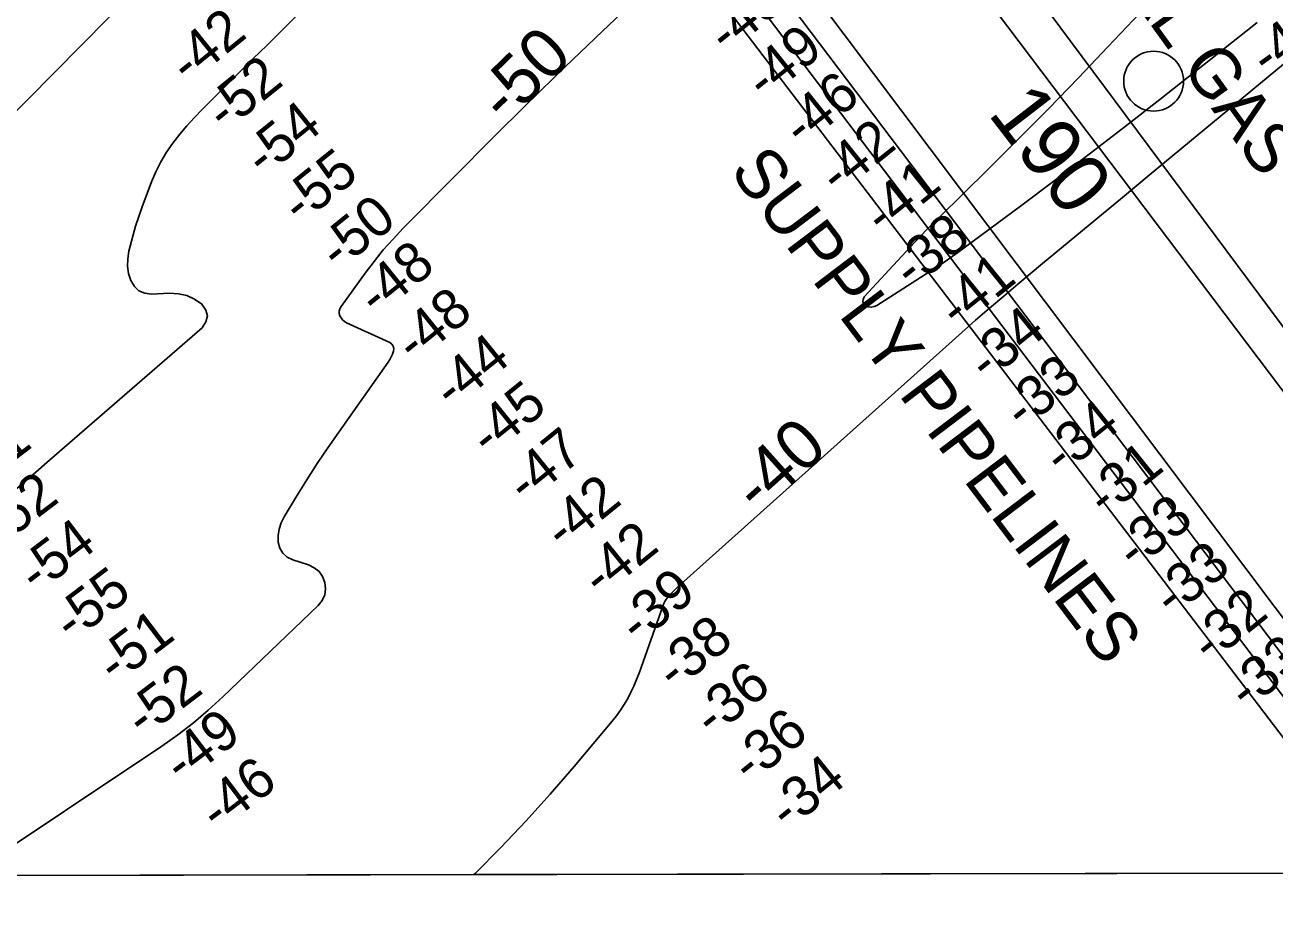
# Model space of a CAD drawing. Extents: x 3324104 to 3361979, y 612876 to 638273.
# Drawn here: x 3351732 to 3353821, y 618257 to 619719 of the extents above; entities that cross this region are included whole.
import ezdxf

# ---------------------------------------------------------------- set-up
doc = ezdxf.new("R2010")
doc.units = 0
for name, color, linetype in [('V-GRID-FRAM', 7, 'Continuous'), ('V-RIVR-EDGE', 7, 'Continuous'), ('V-RIVR-IDEN', 7, 'Continuous'), ('V-RIVR-MILE', 7, 'Continuous'), ('V-RIVR-RANG', 7, 'Continuous'), ('V-TOPO-DPTH', 7, 'Continuous'), ('V-TOPO-MAJR', 7, 'Continuous'), ('V-TOPO-MAJR-IDEN', 7, 'Continuous'), ('V-TOPO-MINR', 7, 'Continuous'), ('V-TOPO-MINR-IDEN', 7, 'Continuous'), ('V-UTIL-IDEN', 7, 'Continuous'), ('V-UTIL-LINE', 7, 'Continuous')]:
    doc.layers.add(name, color=color, linetype=linetype)

msp = doc.modelspace()

# ---------------------------------------------------------------- linework, layer by layer
at = {"layer": 'V-GRID-FRAM'}
msp.add_lwpolyline([(3328194.1, 636440.7), (3359767.9, 636495.9), (3359807.6, 618312.1), (3328217.9, 618256.9), (3328194.1, 636440.7)], dxfattribs=at)
at = {"layer": 'V-RIVR-EDGE'}
msp.add_spline([(3356052, 622889.6), (3356029.2, 622881.4), (3356012.5, 622875.7), (3355994.6, 622867.2), (3355977.5, 622859.1), (3355958.5, 622851), (3355948.4, 622843.2), (3355934, 622834.7), (3355904.1, 622817.8), (3355878.1, 622802.3), (3355856.7, 622790.3), (3355830, 622776.4), (3355805.1, 622765.6), (3355764.7, 622744.8), (3355744.1, 622733.6), (3355694.1, 622710.9), (3355668.4, 622698.1), (3355641.6, 622685), (3355605.1, 622669.2), (3355569.4, 622657.3), (3355539.2, 622646.5), (3355510.8, 622636.8), (3355482.1, 622628.4), (3355461.9, 622623), (3355442.5, 622614.1), (3355422.7, 622607.2), (3355409.5, 622603.4), (3355389, 622597.6), (3355371.9, 622589.5), (3355349, 622581), (3355297.7, 622547), (3355260, 622525.8), (3355211.1, 622494.5), (3355190.1, 622484.5), (3355184.7, 622482.9), (3355179.3, 622477.9), (3355174.2, 622475.6), (3355160.6, 622471), (3355143.5, 622463.6), (3355133.1, 622457.1), (3355125.7, 622450.5), (3355113.2, 622443.9), (3355096.9, 622433.1), (3355081, 622426.9), (3355064.3, 622419.2), (3355057, 622418.9), (3355048.8, 622414.6), (3355041.8, 622406.9), (3355036.8, 622406.5), (3355031.3, 622405.7), (3355027.1, 622404.2), (3355017.3, 622396.1), (3355010.7, 622394.9), (3355001.4, 622388.4), (3354988.6, 622379.1), (3354972.3, 622369.4), (3354947.4, 622356.3), (3354937.7, 622351.7), (3354926.1, 622343.6), (3354903.2, 622326.6), (3354891.1, 622318.1), (3354883.3, 622307.2), (3354879.4, 622304.1), (3354875.2, 622302.6), (3354867.8, 622299.1), (3354853, 622288.3), (3354842.5, 622279), (3354826.6, 622267.4), (3354807.2, 622259.7), (3354793.2, 622255.5), (3354765.7, 622249.7), (3354748.6, 622245.5), (3354734.6, 622239.3), (3354712.1, 622227.4), (3354697.7, 622218.9), (3354685.3, 622210), (3354640.6, 622184.5), (3354622, 622176), (3354616.2, 622175.2), (3354603.4, 622167.5), (3354578.9, 622157.1), (3354554.5, 622147.5), (3354537.4, 622142.9), (3354530.8, 622137.8), (3354500.1, 622122.8), (3354463.6, 622102.3), (3354417.8, 622078.8), (3354386.3, 622060.6), (3354340.1, 622032.4), (3354321.1, 622021.2), (3354285, 621998.8), (3354257, 621982.2), (3354217, 621958.7), (3354194.1, 621942.8), (3354177, 621931.6), (3354157.6, 621922), (3354141.6, 621910.4), (3354135.4, 621904.2), (3354130.4, 621897.6), (3354120.7, 621891.1), (3354104, 621882.9), (3354075.6, 621856.6), (3354044.9, 621835.4), (3354013, 621812.2), (3353971.5, 621781.7), (3353947.8, 621763.5), (3353941.2, 621763.5), (3353935.4, 621762.8), (3353929.5, 621760.1), (3353924.9, 621756.6), (3353920.6, 621751.5), (3353917.1, 621742.6), (3353910.5, 621741.5), (3353904.7, 621738.4), (3353893.8, 621731.1), (3353879.8, 621721.4), (3353866.2, 621708.6), (3353854.9, 621697.4), (3353843.3, 621687.8), (3353839.8, 621688.5), (3353831.2, 621686.2), (3353823.1, 621681.2), (3353818, 621677.3), (3353800.9, 621666.1), (3353790.8, 621663.1), (3353781.9, 621654.9), (3353777.6, 621651.8), (3353776.1, 621648.8), (3353775.7, 621643.7), (3353772.2, 621641), (3353755.9, 621632.1), (3353735.7, 621622.1), (3353718.6, 621608.2), (3353704.2, 621600.5), (3353694.1, 621596.6), (3353683.6, 621592.4), (3353671.2, 621584.2), (3353642.1, 621563), (3353599, 621534), (3353578.4, 621522.4), (3353556.2, 621507.7), (3353547.7, 621502), (3353525.9, 621489.2), (3353513.1, 621481.1), (3353497.2, 621468.3), (3353477, 621450.9), (3353453.3, 621436.6), (3353435.8, 621424.7), (3353404.7, 621401.1), (3353378.3, 621380.2), (3353361.6, 621368.6), (3353339.5, 621355.1), (3353319.6, 621342.4), (3353299.5, 621330), (3353283.5, 621324.6), (3353273, 621317.6), (3353254.8, 621296), (3353236.9, 621275.5), (3353219.4, 621258.8), (3353195.7, 621241.4), (3353168.5, 621221.3), (3353137.8, 621201.6), (3353112.2, 621185), (3353065.6, 621151.8), (3353022, 621122.8), (3352993.3, 621100.4), (3352956, 621073.3), (3352907, 621037.8), (3352853.8, 620991.8), (3352787.8, 620942.3), (3352749.7, 620913.3), (3352736.9, 620900.9), (3352733.3, 620892.8), (3352728.7, 620886.6), (3352719, 620881.2), (3352691.8, 620864.6), (3352660.3, 620841.8), (3352640.5, 620828.3), (3352623.4, 620811.2), (3352605.1, 620792.3), (3352593.5, 620783), (3352582.6, 620778.8), (3352566.3, 620771.4), (3352548, 620764.5), (3352522.4, 620751), (3352494.5, 620735.5), (3352482.4, 620727), (3352479.3, 620723.2), (3352477, 620717.4), (3352470.7, 620711.9), (3352456, 620707.3), (3352443.2, 620700.4), (3352419.1, 620685.7), (3352392.3, 620669.1), (3352362.8, 620650.9), (3352339.1, 620634.3), (3352315.4, 620615.4), (3352284.7, 620590.6), (3352258.7, 620571.3), (3352228.7, 620550.1), (3352193.4, 620527.6), (3352156.9, 620504.9), (3352131.6, 620487.5), (3352094, 620462.4), (3352049.3, 620433), (3351990.2, 620391.3), (3351936.6, 620357.3), (3351851.5, 620293.9), (3351833.3, 620281.5), (3351817, 620273.8), (3351794.1, 620257.9), (3351767.7, 620241), (3351719.9, 620206.2), (3351680.6, 620177.6), (3351657.3, 620160.6), (3351637.1, 620145.9), (3351623.1, 620135.4), (3351603.3, 620124.2), (3351588.6, 620120), (3351567.2, 620109.6), (3351552.1, 620103.4), (3351538.1, 620096.5), (3351523.7, 620086.4), (3351510.9, 620076.4), (3351503.5, 620069.8), (3351495.3, 620057.4), (3351486, 620042.3), (3351479.4, 620032.6), (3351469.7, 620022.6), (3351448.3, 620006.3), (3351431.6, 619994.8), (3351404.8, 619973.9), (3351378, 619951.8), (3351358.9, 619936.4), (3351332.1, 619915.5), (3351306.1, 619892.3), (3351274.6, 619858.2), (3351238.8, 619826.9), (3351215.1, 619805.7), (3351171.6, 619767.8), (3351145.5, 619739.5), (3351124.6, 619722.1), (3351105.9, 619707.8), (3351089.6, 619697), (3351079.5, 619691.2), (3351074, 619683.5), (3351058.1, 619666.4), (3351043.3, 619655.2), (3351015.4, 619634), (3350999, 619623.1), (3350992.1, 619617.3), (3350979.2, 619606.1), (3350966, 619594.5), (3350951.2, 619582.2), (3350935.7, 619567.8), (3350923.3, 619555.1), (3350910, 619544.3), (3350888.3, 619528), (3350846.7, 619504.1), (3350821.5, 619490.2), (3350811.4, 619483.6), (3350806, 619480.5), (3350800.9, 619473.2), (3350797.4, 619473.2), (3350793.9, 619474.3), (3350788.9, 619473.6), (3350786.9, 619472), (3350785.4, 619467.4), (3350785.4, 619462.7), (3350779.5, 619456.2), (3350765.9, 619445.7), (3350746.1, 619428.7), (3350722.4, 619409), (3350716.2, 619407.1), (3350713.1, 619404), (3350711.1, 619397), (3350708.8, 619391.6), (3350704.5, 619391.6), (3350693.3, 619385.8), (3350686.7, 619379.6), (3350679.6, 619368.4), (3350661.4, 619354.5), (3350648.6, 619344.4), (3350645.5, 619344.8), (3350638.5, 619339.4), (3350623.3, 619330.5), (3350616.3, 619326.3), (3350602.3, 619317.4), (3350598.8, 619308.8), (3350582.9, 619299.2), (3350553.8, 619276), (3350526.2, 619255.5), (3350493.5, 619231.9), (3350474.9, 619219.6), (3350474.5, 619213.8), (3350470.2, 619207.2), (3350459, 619202.5), (3350446.1, 619194), (3350441.1, 619189.8), (3350438.8, 619186.3), (3350434.5, 619180.9), (3350414.7, 619167.8), (3350401.5, 619159.3), (3350384.8, 619146.9), (3350369.6, 619133.7), (3350356.4, 619125.2), (3350350.9, 619119), (3350347.4, 619109.4), (3350338.1, 619097.8), (3350324.9, 619083.8), (3350308.6, 619069.9), (3350300.4, 619062.6), (3350296.1, 619062.6), (3350291.5, 619062.2), (3350274.8, 619050.6), (3350258.4, 619037.5), (3350251.8, 619032.8), (3350244.1, 619029.3), (3350233.6, 619028.2), (3350227.4, 619024.3), (3350220.4, 619017), (3350213, 619007.3), (3350202.1, 618996.9), (3350193.6, 618989.5), (3350179.6, 618985.3), (3350173.8, 618980.7), (3350164.8, 618978), (3350162.1, 618975.3), (3350159.4, 618971.4), (3350154.3, 618963.6), (3350145.8, 618953.2), (3350126, 618938.1), (3350102.7, 618923), (3350094.5, 618918.4), (3350086.3, 618913), (3350075.1, 618901), (3350064.2, 618892.1), (3350039.3, 618873.6), (3350021.8, 618861.6), (3350002, 618848.8), (3349991.9, 618844.2), (3349964.4, 618826.4), (3349938.7, 618807.1), (3349915.4, 618792.8), (3349892.5, 618778.9), (3349868, 618761.9), (3349852.5, 618753), (3349842.8, 618750), (3349830.4, 618739.1), (3349804.3, 618720.2), (3349777.9, 618697.8), (3349751.9, 618677.7), (3349729.7, 618661.4), (3349703.7, 618642.9), (3349678.8, 618629.8), (3349648.9, 618612), (3349624.5, 618595), (3349592.6, 618575.7), (3349570.5, 618564.9), (3349549.5, 618548.6), (3349505.2, 618518.1), (3349479.2, 618499.9), (3349471.4, 618494.5), (3349459, 618487.6), (3349438.4, 618472.1), (3349412.4, 618452.4), (3349379.7, 618429.6), (3349350.2, 618410.3), (3349303.2, 618374.7), (3349277.6, 618357.7), (3349264, 618347.3), (3349241.4, 618330.7), (3349226.7, 618319.9), (3349207.2, 618306.3), (3349193.2, 618293.5)], degree=3, dxfattribs=at)
at = {"layer": 'V-RIVR-MILE'}
msp.add_circle((3353618.5, 619625.5), 50, dxfattribs=at)
at = {"layer": 'V-TOPO-DPTH'}
for points in [[(3353791.7, 619723.6), (3353772.9, 619708.5), (3353628.6, 619595), (3353570.7, 619549.8), (3353512.7, 619505), (3353454.3, 619460.7), (3353395.7, 619416.6), (3353304.2, 619348.5), (3353291, 619338.9), (3353277.7, 619329.5), (3353264.2, 619320.3), (3353250.6, 619311.4), (3353156, 619250.6), (3353151.2, 619248.6), (3353146.3, 619247.7), (3353141.5, 619248.5), (3353136.6, 619250.4), (3353133.7, 619253.6), (3353132.2, 619257.1), (3353132.7, 619260.8), (3353134.6, 619264.8), (3353219, 619355.9), (3353229.2, 619366.7), (3353239.4, 619377.4), (3353249.8, 619387.9), (3353260.3, 619398.3), (3353341.5, 619478), (3353392.3, 619528.6), (3353442.8, 619579.5), (3353492.7, 619630.9), (3353542.1, 619682.8), (3353648, 619795)], [(3353648, 619795), (3353542.1, 619682.8), (3353492.7, 619630.9), (3353442.8, 619579.5), (3353392.3, 619528.6), (3353341.5, 619478), (3353260.3, 619398.3), (3353249.8, 619387.9), (3353239.4, 619377.4), (3353229.2, 619366.7), (3353219, 619355.9), (3353134.6, 619264.8), (3353132.7, 619260.8), (3353132.2, 619257.1), (3353133.7, 619253.6), (3353136.6, 619250.4), (3353141.5, 619248.5), (3353146.3, 619247.7), (3353151.2, 619248.6), (3353156, 619250.6), (3353250.6, 619311.4), (3353264.2, 619320.3), (3353277.7, 619329.5), (3353291, 619338.9), (3353304.2, 619348.5), (3353395.7, 619416.6), (3353454.3, 619460.7), (3353512.7, 619505), (3353570.7, 619549.8), (3353628.6, 619595), (3353772.9, 619708.5), (3353791.7, 619723.6)], [(3351916.7, 619777.7), (3351644.6, 619502.1)], [(3351644.6, 619502.1), (3351916.7, 619777.7)], [(3352482, 618299.3), (3352484.1, 618301.3), (3352527, 618344.5), (3352569.1, 618388.6), (3352609.9, 618433.9), (3352649.7, 618480.1), (3352713.2, 618555.9), (3352720.4, 618565), (3352727.2, 618574.3), (3352733.4, 618583.9), (3352739.3, 618593.9), (3352744.6, 618604.1), (3352749.6, 618614.5), (3352754.1, 618625.2), (3352758.2, 618635.9), (3352797.8, 618747.8), (3352799.8, 618752.5), (3352802.1, 618757), (3352804.9, 618761.1), (3352808, 618765.1), (3352811.5, 618768.8), (3352815.1, 618772.5), (3352818.7, 618776.1), (3352822.5, 618779.5), (3353297.7, 619205.3), (3353320.9, 619225.9), (3353344.3, 619246.3), (3353367.9, 619266.3), (3353391.6, 619286.3), (3353432.9, 619320.5), (3353477.4, 619357.5), (3353521.9, 619394.3), (3353566.5, 619431.2), (3353611.1, 619468.1), (3353835.8, 619653.8)], [(3353835.8, 619653.8), (3353611.1, 619468.1), (3353566.5, 619431.2), (3353521.9, 619394.3), (3353477.4, 619357.5), (3353432.9, 619320.5), (3353391.6, 619286.3), (3353367.9, 619266.3), (3353344.3, 619246.3), (3353320.9, 619225.9), (3353297.7, 619205.3), (3352822.5, 618779.5), (3352818.7, 618776.1), (3352815.1, 618772.5), (3352811.5, 618768.8), (3352808, 618765.1), (3352804.9, 618761.1), (3352802.1, 618757), (3352799.8, 618752.5), (3352797.8, 618747.8), (3352758.2, 618635.9), (3352754.1, 618625.2), (3352749.6, 618614.5), (3352744.6, 618604.1), (3352739.3, 618593.9), (3352733.4, 618583.9), (3352727.2, 618574.3), (3352720.4, 618565), (3352713.2, 618555.9), (3352649.7, 618480.1), (3352609.9, 618433.9), (3352569.1, 618388.6), (3352527, 618344.5), (3352484.1, 618301.3), (3352482, 618299.3)], [(3354411.7, 618792.3), (3354131.3, 618504.6), (3354113.4, 618486.8), (3354095.1, 618469.4), (3354076.1, 618452.8), (3354056.8, 618436.6), (3354029.9, 618415), (3354023.6, 618410), (3354017.2, 618405.2), (3354010.7, 618400.5), (3354004.1, 618395.9), (3353967.6, 618371.1), (3353956.1, 618363.7), (3353944.3, 618356.7), (3353932.2, 618350.3), (3353844.5, 618301.7), (3352482, 618299.3)], [(3352482, 618299.3), (3350527.7, 618295.9)]]:
    msp.add_lwpolyline(points, dxfattribs=at)
at = {"layer": 'V-TOPO-MAJR'}
for points in [[(3352371.3, 619919.4), (3352135.8, 619685.3), (3352113.4, 619663.1), (3352091, 619640.9), (3352068.6, 619618.6), (3352046.2, 619596.4), (3352028, 619578.3), (3352015, 619564.9), (3352002.4, 619551), (3351990.4, 619536.7), (3351978.8, 619522), (3351968.2, 619506.7), (3351958.6, 619490.8), (3351950.4, 619474.2), (3351943.1, 619457), (3351927.7, 619415.6), (3351922, 619399.3), (3351916.6, 619382.9), (3351911.9, 619366.4), (3351907.5, 619349.7), (3351905.4, 619341.2), (3351903.5, 619328.8), (3351903.2, 619316.4), (3351905, 619304.2), (3351908.4, 619292.1), (3351914.5, 619282.4), (3351922.1, 619275), (3351932, 619271.1), (3351943.3, 619269.4), (3351973.4, 619271.1), (3351988.2, 619270.2), (3352002.2, 619267.3), (3352015.2, 619261.2), (3352027.5, 619253), (3352034, 619243), (3352036.8, 619233), (3352034.1, 619223), (3352027.7, 619213), (3351772.8, 618992), (3351745.4, 618968.2), (3351717.9, 618944.4)], [(3351636.1, 618297.8), (3351960.2, 618514.1), (3351987, 618533.1), (3352013.2, 618552.9), (3352038.2, 618574.2), (3352062.5, 618596.3), (3352221.9, 618749.2), (3352228.3, 618757.7), (3352232.7, 618766.9), (3352234, 618776.9), (3352233.2, 618787.6), (3352229, 618797.5), (3352223.3, 618805.9), (3352215.3, 618812.1), (3352205.8, 618816.9), (3352179.3, 618825.2), (3352170.1, 618830.1), (3352162.7, 618836.4), (3352158, 618845), (3352155.1, 618854.9), (3352155, 618866.1), (3352156.4, 618876.9), (3352159.9, 618887.3), (3352164.7, 618897.4), (3352186, 618932.3), (3352202.9, 618959.3), (3352220.2, 618986.2), (3352238, 619012.7), (3352256.1, 619038.9), (3352338.7, 619155.8), (3352341.5, 619160.1), (3352344, 619164.6), (3352346.1, 619169.4), (3352347.8, 619174.2), (3352348.2, 619178.6), (3352347.4, 619182.6), (3352345, 619185.8), (3352341.5, 619188.5), (3352269.4, 619221.6), (3352265.8, 619223.8), (3352262.6, 619226.4), (3352260.2, 619229.7), (3352258.1, 619233.5), (3352257.2, 619237.4), (3352257.1, 619241.3), (3352258.2, 619245.1), (3352260, 619248.8), (3352300.4, 619304.6), (3352315.3, 619324.2), (3352330.7, 619343.3), (3352347, 619361.6), (3352363.9, 619379.5), (3352450.7, 619467.3), (3352511.7, 619528.4), (3352573.1, 619589.1), (3352635, 619649.2), (3352697.3, 619709), (3352821.6, 619827.2)]]:
    msp.add_lwpolyline(points, dxfattribs=at)
at = {"layer": 'V-TOPO-MINR'}
for points in [[(3353791.7, 619723.6), (3353772.9, 619708.5), (3353628.6, 619595), (3353570.7, 619549.8), (3353512.7, 619505), (3353454.3, 619460.7), (3353395.7, 619416.6), (3353304.2, 619348.5), (3353291, 619338.9), (3353277.7, 619329.5), (3353264.2, 619320.3), (3353250.6, 619311.4), (3353156, 619250.6), (3353151.2, 619248.6), (3353146.3, 619247.7), (3353141.5, 619248.5), (3353136.6, 619250.4), (3353133.7, 619253.6), (3353132.2, 619257.1), (3353132.7, 619260.8), (3353134.6, 619264.8), (3353219, 619355.9), (3353229.2, 619366.7), (3353239.4, 619377.4), (3353249.8, 619387.9), (3353260.3, 619398.3), (3353341.5, 619478), (3353392.3, 619528.6), (3353442.8, 619579.5), (3353492.7, 619630.9), (3353542.1, 619682.8), (3353648, 619795)], [(3351916.7, 619777.7), (3351644.6, 619502.1)], [(3352482, 618299.3), (3352484.1, 618301.3), (3352527, 618344.5), (3352569.1, 618388.6), (3352609.9, 618433.9), (3352649.7, 618480.1), (3352713.2, 618555.9), (3352720.4, 618565), (3352727.2, 618574.3), (3352733.4, 618583.9), (3352739.3, 618593.9), (3352744.6, 618604.1), (3352749.6, 618614.5), (3352754.1, 618625.2), (3352758.2, 618635.9), (3352797.8, 618747.8), (3352799.8, 618752.5), (3352802.1, 618757), (3352804.9, 618761.1), (3352808, 618765.1), (3352811.5, 618768.8), (3352815.1, 618772.5), (3352818.7, 618776.1), (3352822.5, 618779.5), (3353297.7, 619205.3), (3353320.9, 619225.9), (3353344.3, 619246.3), (3353367.9, 619266.3), (3353391.6, 619286.3), (3353432.9, 619320.5), (3353477.4, 619357.5), (3353521.9, 619394.3), (3353566.5, 619431.2), (3353611.1, 619468.1), (3353835.8, 619653.8)]]:
    msp.add_lwpolyline(points, dxfattribs=at)
at = {"layer": 'V-UTIL-LINE'}
for p, q in [((3352540.5, 620955), (3354444.6, 618395.3)), ((3352470.8, 620913.1), (3354409.7, 618346.4)), ((3352275.5, 620801.6), (3354155.1, 618302.2)), ((3352254.5, 620752.7), (3354109.4, 618302.1)), ((3352226.6, 620717.9), (3354058.6, 618302)), ((3352191.8, 620683), (3354007.5, 618301.9))]:
    msp.add_line(p, q, dxfattribs=at)

# ---------------------------------------------------------------- texts
at = {"layer": 'V-RIVR-IDEN'}
msp.add_text('190', height=100, rotation=307.6129, dxfattribs=at).set_placement((3353340, 619571))
at = {"layer": 'V-RIVR-RANG'}
for s, rotation, p in [('-48', 38.8039, (3352904.8, 619669.4)), ('-42', 38.9415, (3352004.9, 619618.9)), ('-41', 36.1569, (3353809, 619631.4)), ('-49', 38.8039, (3352967.9, 619591.8)), ('-52', 38.9415, (3352065.9, 619539.6)), ('-46', 38.8039, (3353030.2, 619513.5)), ('-54', 38.9415, (3352130.8, 619463.5)), ('-42', 38.8039, (3353090.6, 619433.8)), ('-55', 38.9415, (3352192, 619384.4)), ('-41', 38.8039, (3353166, 619366.1)), ('-50', 38.9415, (3352255.3, 619307)), ('-38', 38.8039, (3353214.3, 619276.6)), ('-48', 38.9415, (3352319.8, 619230.5)), ('-41', 38.8039, (3353291, 619210)), ('-48', 38.9415, (3352382.5, 619152.6)), ('-34', 38.8039, (3353339.9, 619121)), ('-44', 38.9415, (3352445.7, 619075.2)), ('-33', 38.8039, (3353399.7, 619040.7)), ('-45', 38.9415, (3352507, 618996.1)), ('-34', 38.8039, (3353464.8, 618964.8)), ('-41', 37.1753, (3351643.1, 618936.8)), ('-47', 38.9415, (3352568.8, 618917.5)), ('-31', 38.8039, (3353538, 618895.3)), ('-52', 37.1753, (3351688.4, 618845.7)), ('-42', 38.9415, (3352631.5, 618839.5)), ('-33', 38.8039, (3353587.1, 618806.5)), ('-54', 37.1753, (3351751, 618767.6)), ('-42', 38.9415, (3352694.1, 618761.6)), ('-33', 38.8039, (3353649.6, 618728.4)), ('-55', 37.1753, (3351809.7, 618686.6)), ('-39', 38.9415, (3352756.2, 618683.2)), ('-32', 38.8039, (3353712.5, 618650.6)), ('-51', 37.1753, (3351882.4, 618616.2)), ('-38', 38.9415, (3352818.2, 618604.7)), ('-33', 38.8039, (3353774.5, 618572.2)), ('-36', 38.9415, (3352881.3, 618527.1)), ('-52', 37.1753, (3351929.4, 618526.4)), ('-49', 37.1753, (3351993.6, 618449.6)), ('-36', 38.9415, (3352944, 618449.2)), ('-46', 37.1753, (3352053.6, 618369.6)), ('-34', 38.9415, (3353006.8, 618371.4))]:
    msp.add_text(s, height=67, rotation=rotation, dxfattribs=at).set_placement(p)
at = {"layer": 'V-TOPO-MAJR-IDEN'}
msp.add_text('-50', height=83, rotation=44.1637, dxfattribs=at).set_placement((3352534.9, 619552.1))
at = {"layer": 'V-TOPO-MINR-IDEN'}
msp.add_text('-40', height=83, rotation=41.8586, dxfattribs=at).set_placement((3352957.5, 618900.5))
at = {"layer": 'V-UTIL-IDEN'}
for s, rotation, p in [('SOUTHERN NATURAL GAS CO.', 305.8911, (3352958.2, 620624.4)), ('SUPPLY PIPELINES', 307.1435, (3352908.1, 619475.3))]:
    msp.add_text(s, height=83, rotation=rotation, dxfattribs=at).set_placement(p)

doc.saveas('drawing.dxf')
